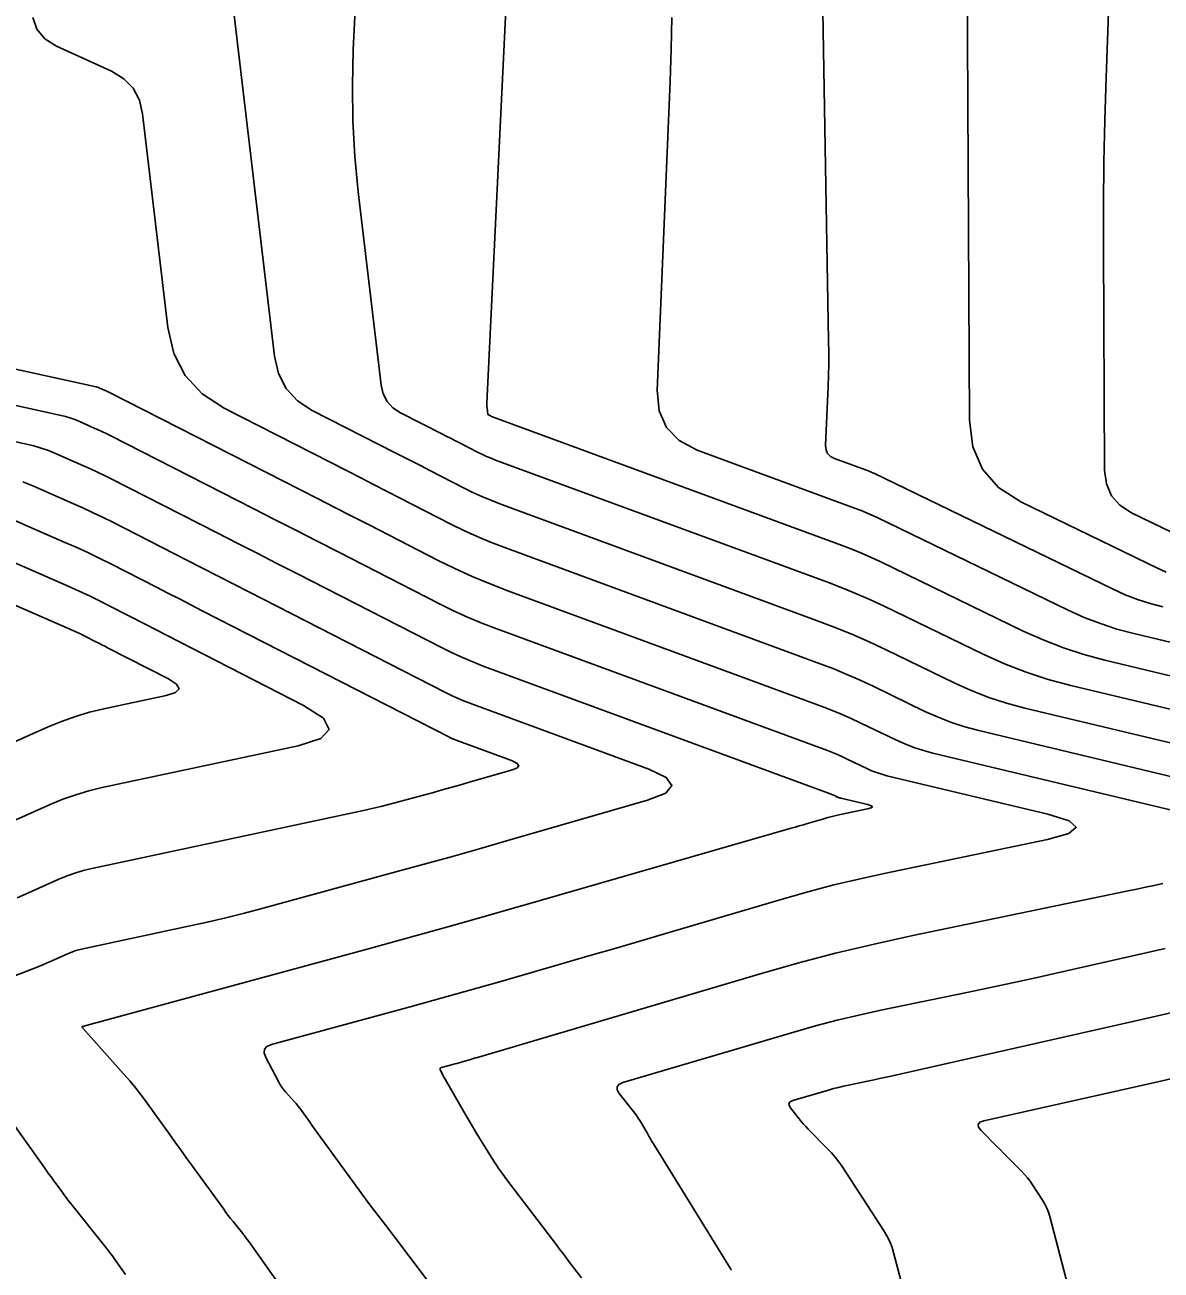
# Model space of a CAD drawing. Extents: x 1354696 to 1366163, y 660729 to 670380.
# Drawn here: x 1361914.18 to 1361958.47, y 664869.33 to 664917.89 of the extents above; entities that cross this region are included whole.
import ezdxf

# ---------------------------------------------------------------- set-up
doc = ezdxf.new("R2010")
doc.units = 0
doc.layers.add('R_Contours', color=7, linetype='Continuous')

msp = doc.modelspace()

# ---------------------------------------------------------------- linework, layer by layer
at = {"layer": 'R_Contours'}
for points in [[(1361958.675, 664896.553), (1361958.358, 664896.696), (1361953.012, 664899.288), (1361952.14, 664899.849), (1361951.516, 664900.565), (1361951.139, 664901.438), (1361951.009, 664902.467), (1361950.891, 664924.822), (1361950.891, 664925.141), (1361950.895, 664925.461), (1361950.901, 664925.78), (1361950.911, 664926.1), (1361950.958, 664927.378), (1361950.964, 664927.697), (1361950.959, 664928.016), (1361950.943, 664928.335), (1361950.915, 664928.653), (1361950.247, 664935.148), (1361950.124, 664936.336), (1361950.001, 664937.524), (1361949.878, 664938.713), (1361949.755, 664939.901), (1361946.117, 664974.933)], [(1361960.11, 664897.511), (1361957.318, 664898.864), (1361956.863, 664899.157), (1361956.537, 664899.531), (1361956.34, 664899.987), (1361956.272, 664900.524), (1361956.226, 664909.24), (1361956.226, 664910.885), (1361956.243, 664912.53), (1361956.277, 664914.174), (1361956.329, 664915.819), (1361956.636, 664924.256), (1361956.673, 664926.209), (1361956.642, 664928.159), (1361956.544, 664930.108), (1361956.377, 664932.054), (1361952.69, 664967.868)], [(1361933.306, 664926.287), (1361932.192, 664903.143), (1361932.191, 664903.097), (1361932.192, 664903.052), (1361932.194, 664903.007), (1361932.199, 664902.962), (1361932.228, 664902.716), (1361932.23, 664902.705), (1361932.235, 664902.695), (1361932.242, 664902.687), (1361932.252, 664902.681), (1361932.328, 664902.642), (1361932.35, 664902.631), (1361932.356, 664902.628), (1361932.362, 664902.626), (1361932.367, 664902.623), (1361932.373, 664902.621), (1361946.039, 664897.588), (1361946.421, 664897.442), (1361946.799, 664897.287), (1361947.173, 664897.122), (1361947.543, 664896.948), (1361953.103, 664894.253), (1361953.875, 664893.904), (1361954.663, 664893.598), (1361955.467, 664893.336), (1361956.286, 664893.116), (1361959.807, 664892.275)], [(1361927.366, 664924.797), (1361926.986, 664916.916), (1361926.948, 664915.53), (1361926.968, 664914.145), (1361927.045, 664912.762), (1361927.179, 664911.382), (1361928.071, 664903.841), (1361928.151, 664903.497), (1361928.302, 664903.204), (1361928.525, 664902.96), (1361928.82, 664902.767), (1361930.46, 664901.93), (1361930.632, 664901.843), (1361930.803, 664901.755), (1361930.974, 664901.667), (1361931.145, 664901.58), (1361931.83, 664901.229), (1361932.002, 664901.144), (1361932.177, 664901.064), (1361932.354, 664900.989), (1361932.533, 664900.92), (1361945.513, 664896.14), (1361946.063, 664895.93), (1361946.606, 664895.707), (1361947.144, 664895.47), (1361947.677, 664895.22), (1361951.54, 664893.347), (1361952.369, 664892.972), (1361953.214, 664892.644), (1361954.076, 664892.363), (1361954.955, 664892.128), (1361959.972, 664890.929)], [(1361960.138, 664889.583), (1361953.162, 664891.249), (1361952.453, 664891.439), (1361951.757, 664891.666), (1361951.074, 664891.931), (1361950.405, 664892.234), (1361947.754, 664893.519), (1361947.088, 664893.831), (1361946.415, 664894.128), (1361945.734, 664894.407), (1361945.047, 664894.67), (1361932.694, 664899.22), (1361932.341, 664899.356), (1361931.993, 664899.502), (1361931.649, 664899.659), (1361931.31, 664899.826), (1361929.963, 664900.517), (1361929.626, 664900.689), (1361929.289, 664900.862), (1361928.952, 664901.034), (1361928.615, 664901.206), (1361925.387, 664902.852), (1361924.808, 664903.233), (1361924.369, 664903.712), (1361924.072, 664904.29), (1361923.915, 664904.966), (1361921.612, 664924.432)], [(1361945.229, 664922.218), (1361945.513, 664905.571), (1361945.518, 664905.125), (1361945.516, 664904.679), (1361945.507, 664904.233), (1361945.492, 664903.788), (1361945.397, 664901.493), (1361945.412, 664901.319), (1361945.474, 664901.176), (1361945.583, 664901.064), (1361945.738, 664900.982), (1361947.09, 664900.484), (1361947.137, 664900.466), (1361947.184, 664900.447), (1361947.23, 664900.427), (1361947.275, 664900.406), (1361956.606, 664895.882), (1361957.075, 664895.67), (1361957.554, 664895.484), (1361958.042, 664895.325), (1361958.539, 664895.192)], [(1361960.304, 664888.236), (1361951.37, 664890.37), (1361950.829, 664890.515), (1361950.299, 664890.688), (1361949.779, 664890.89), (1361949.269, 664891.12), (1361947.249, 664892.099), (1361946.742, 664892.338), (1361946.229, 664892.564), (1361945.711, 664892.777), (1361945.187, 664892.977), (1361932.854, 664897.519), (1361932.327, 664897.722), (1361931.808, 664897.94), (1361931.295, 664898.174), (1361930.79, 664898.424), (1361928.78, 664899.454), (1361928.278, 664899.712), (1361927.776, 664899.969), (1361927.273, 664900.226), (1361926.77, 664900.482), (1361921.955, 664902.938), (1361921.09, 664903.506), (1361920.436, 664904.221), (1361919.992, 664905.082), (1361919.759, 664906.09), (1361918.774, 664914.417), (1361918.646, 664914.96), (1361918.402, 664915.418), (1361918.041, 664915.791), (1361917.563, 664916.079), (1361915.418, 664917.06), (1361914.959, 664917.348), (1361914.653, 664917.721), (1361914.5, 664918.178)], [(1361939.399, 664918.184), (1361939.375, 664916.938), (1361939.333, 664915.692), (1361938.835, 664903.642), (1361938.905, 664902.846), (1361939.188, 664902.193), (1361939.683, 664901.681), (1361940.39, 664901.31), (1361946.565, 664899.036), (1361946.779, 664898.954), (1361946.991, 664898.867), (1361947.201, 664898.775), (1361947.409, 664898.677), (1361954.855, 664895.067), (1361955.475, 664894.787), (1361956.109, 664894.541), (1361956.754, 664894.33), (1361957.413, 664894.154), (1361960.07, 664893.519)], [(1361908.473, 664905.64), (1361916.957, 664903.77), (1361917.003, 664903.759), (1361917.048, 664903.745), (1361917.092, 664903.73), (1361917.135, 664903.712), (1361917.307, 664903.637), (1361917.35, 664903.618), (1361917.393, 664903.598), (1361917.435, 664903.578), (1361917.477, 664903.557), (1361924.925, 664899.758), (1361925.593, 664899.417), (1361926.262, 664899.075), (1361926.93, 664898.734), (1361927.598, 664898.391), (1361930.27, 664897.022), (1361930.942, 664896.69), (1361931.624, 664896.378), (1361932.314, 664896.088), (1361933.014, 664895.818), (1361945.327, 664891.283), (1361945.687, 664891.146), (1361946.043, 664890.999), (1361946.396, 664890.844), (1361946.745, 664890.68), (1361948.133, 664890.007), (1361948.484, 664889.849), (1361948.841, 664889.71), (1361949.206, 664889.591), (1361949.578, 664889.492), (1361960.47, 664886.89)], [(1361908.713, 664904.176), (1361915.601, 664902.657), (1361915.768, 664902.616), (1361915.933, 664902.567), (1361916.095, 664902.51), (1361916.255, 664902.445), (1361916.888, 664902.169), (1361917.046, 664902.098), (1361917.203, 664902.026), (1361917.358, 664901.951), (1361917.513, 664901.874), (1361923.08, 664899.034), (1361923.914, 664898.609), (1361924.748, 664898.182), (1361925.582, 664897.756), (1361926.415, 664897.329), (1361930.316, 664895.329), (1361930.87, 664895.055), (1361931.431, 664894.799), (1361932, 664894.56), (1361932.577, 664894.337), (1361945.467, 664889.59), (1361945.663, 664889.515), (1361945.858, 664889.435), (1361946.05, 664889.351), (1361946.24, 664889.261), (1361946.997, 664888.894), (1361947.189, 664888.808), (1361947.384, 664888.732), (1361947.583, 664888.667), (1361947.785, 664888.613), (1361954.054, 664887.115), (1361954.888, 664886.854), (1361955.163, 664886.6), (1361954.88, 664886.356), (1361954.039, 664886.119), (1361947.672, 664884.798), (1361946.693, 664884.584), (1361945.719, 664884.351), (1361944.75, 664884.097), (1361943.787, 664883.823), (1361939.778, 664882.638), (1361938.898, 664882.378), (1361938.018, 664882.12), (1361937.137, 664881.864), (1361936.256, 664881.609), (1361932.73, 664880.592), (1361931.848, 664880.339), (1361930.966, 664880.09), (1361930.082, 664879.844), (1361929.197, 664879.602), (1361923.793, 664878.13), (1361923.621, 664878.056), (1361923.528, 664877.948), (1361923.512, 664877.805), (1361923.574, 664877.629), (1361924.067, 664876.687), (1361924.126, 664876.581), (1361924.192, 664876.479), (1361924.265, 664876.381), (1361924.343, 664876.288), (1361924.678, 664875.913), (1361924.754, 664875.826), (1361924.827, 664875.737), (1361924.898, 664875.646), (1361924.966, 664875.554), (1361925.235, 664875.178), (1361925.302, 664875.085), (1361925.37, 664874.991), (1361925.437, 664874.897), (1361925.505, 664874.804), (1361927.068, 664872.646), (1361927.208, 664872.454), (1361927.349, 664872.263), (1361927.491, 664872.073), (1361927.634, 664871.883), (1361928.21, 664871.128), (1361928.353, 664870.939), (1361928.497, 664870.75), (1361928.64, 664870.561), (1361928.784, 664870.371), (1361930.282, 664868.391)], [(1361908.952, 664902.711), (1361914.245, 664901.544), (1361914.534, 664901.473), (1361914.818, 664901.388), (1361915.099, 664901.289), (1361915.375, 664901.177), (1361916.469, 664900.7), (1361916.742, 664900.579), (1361917.012, 664900.454), (1361917.281, 664900.324), (1361917.548, 664900.191), (1361921.68, 664898.083), (1361922.457, 664897.686), (1361923.235, 664897.289), (1361924.011, 664896.892), (1361924.788, 664896.494), (1361930.446, 664893.593), (1361930.839, 664893.399), (1361931.238, 664893.217), (1361931.642, 664893.047), (1361932.051, 664892.889), (1361945.607, 664887.897), (1361945.64, 664887.884), (1361945.672, 664887.871), (1361945.704, 664887.857), (1361945.736, 664887.842), (1361945.862, 664887.781), (1361945.894, 664887.767), (1361945.926, 664887.754), (1361945.959, 664887.743), (1361945.993, 664887.734), (1361947.036, 664887.485), (1361947.175, 664887.442), (1361947.221, 664887.399), (1361947.174, 664887.359), (1361947.034, 664887.319), (1361945.974, 664887.099), (1361945.811, 664887.064), (1361945.649, 664887.025), (1361945.488, 664886.983), (1361945.327, 664886.937), (1361944.688, 664886.748), (1361944.528, 664886.701), (1361944.367, 664886.654), (1361944.207, 664886.607), (1361944.047, 664886.561), (1361934.273, 664883.742), (1361932.59, 664883.26), (1361930.905, 664882.784), (1361929.218, 664882.314), (1361927.53, 664881.851), (1361916.424, 664878.828), (1361916.419, 664878.825), (1361916.416, 664878.822), (1361916.415, 664878.817), (1361916.417, 664878.812), (1361916.43, 664878.787), (1361916.433, 664878.781), (1361916.437, 664878.775), (1361916.441, 664878.77), (1361916.446, 664878.764), (1361918.031, 664876.991), (1361918.274, 664876.712), (1361918.508, 664876.427), (1361918.735, 664876.136), (1361918.955, 664875.839), (1361919.816, 664874.637), (1361920.031, 664874.337), (1361920.247, 664874.037), (1361920.463, 664873.737), (1361920.68, 664873.437), (1361921.934, 664871.706), (1361922.023, 664871.585), (1361922.113, 664871.464), (1361922.205, 664871.345), (1361922.299, 664871.226), (1361922.675, 664870.755), (1361922.768, 664870.636), (1361922.86, 664870.516), (1361922.949, 664870.395), (1361923.037, 664870.272), (1361924.443, 664868.279)], [(1361910.829, 664879.663), (1361914.563, 664881.112), (1361914.726, 664881.176), (1361914.888, 664881.242), (1361915.05, 664881.31), (1361915.21, 664881.381), (1361915.851, 664881.665), (1361916.012, 664881.732), (1361916.176, 664881.79), (1361916.344, 664881.839), (1361916.514, 664881.88), (1361920.561, 664882.744), (1361921.292, 664882.905), (1361922.02, 664883.076), (1361922.745, 664883.258), (1361923.469, 664883.449), (1361928.644, 664884.858), (1361929.746, 664885.161), (1361930.848, 664885.467), (1361931.948, 664885.778), (1361933.047, 664886.093), (1361938.456, 664887.653), (1361939.164, 664887.933), (1361939.408, 664888.229), (1361939.186, 664888.543), (1361938.5, 664888.873), (1361931.525, 664891.441), (1361931.283, 664891.535), (1361931.045, 664891.635), (1361930.809, 664891.743), (1361930.577, 664891.857), (1361922.943, 664895.771), (1361922.332, 664896.084), (1361921.721, 664896.397), (1361921.109, 664896.709), (1361920.498, 664897.021), (1361917.583, 664898.508), (1361917.204, 664898.697), (1361916.822, 664898.881), (1361916.437, 664899.06), (1361916.05, 664899.232), (1361914.494, 664899.91), (1361914.102, 664900.069)], [(1361913.614, 664898.642), (1361915.721, 664897.724), (1361916.178, 664897.521), (1361916.633, 664897.311), (1361917.083, 664897.093), (1361917.531, 664896.869), (1361919.315, 664895.959), (1361919.762, 664895.732), (1361920.207, 664895.504), (1361920.653, 664895.276), (1361921.099, 664895.047), (1361930.707, 664890.122), (1361930.779, 664890.086), (1361930.851, 664890.053), (1361930.925, 664890.022), (1361931, 664889.993), (1361933.152, 664889.2), (1361933.364, 664889.098), (1361933.433, 664889.002), (1361933.357, 664888.91), (1361933.139, 664888.824), (1361931.469, 664888.342), (1361931.13, 664888.245), (1361930.79, 664888.149), (1361930.45, 664888.055), (1361930.11, 664887.961), (1361928.748, 664887.591), (1361928.407, 664887.5), (1361928.065, 664887.415), (1361927.722, 664887.334), (1361927.377, 664887.258), (1361916.857, 664885.013), (1361916.511, 664884.93), (1361916.171, 664884.829), (1361915.837, 664884.711), (1361915.509, 664884.575), (1361914.206, 664883.997), (1361913.88, 664883.854)], [(1361913.202, 664886.613), (1361915.167, 664887.486), (1361915.662, 664887.691), (1361916.167, 664887.869), (1361916.679, 664888.021), (1361917.201, 664888.146), (1361924.834, 664889.775), (1361925.719, 664890.06), (1361926.049, 664890.418), (1361925.824, 664890.85), (1361925.043, 664891.356), (1361919.254, 664894.324), (1361918.974, 664894.468), (1361918.694, 664894.611), (1361918.414, 664894.754), (1361918.133, 664894.897), (1361917.011, 664895.469), (1361916.73, 664895.61), (1361916.446, 664895.747), (1361916.161, 664895.879), (1361915.873, 664896.007), (1361912.292, 664897.568)], [(1361910.934, 664896.508), (1361916.025, 664894.29), (1361916.143, 664894.237), (1361916.26, 664894.183), (1361916.376, 664894.127), (1361916.491, 664894.07), (1361916.951, 664893.835), (1361917.066, 664893.777), (1361917.18, 664893.718), (1361917.295, 664893.659), (1361917.41, 664893.601), (1361919.78, 664892.386), (1361920.099, 664892.178), (1361920.192, 664892.002), (1361920.057, 664891.855), (1361919.694, 664891.738), (1361917.265, 664891.22), (1361916.707, 664891.086), (1361916.157, 664890.923), (1361915.617, 664890.731), (1361915.085, 664890.512), (1361912.198, 664889.229)], [(1361958.545, 664884.412), (1361958.206, 664884.336), (1361957.867, 664884.262), (1361957.527, 664884.19), (1361957.187, 664884.118), (1361948.795, 664882.377), (1361947.287, 664882.048), (1361945.787, 664881.688), (1361944.294, 664881.297), (1361942.809, 664880.875), (1361931.83, 664877.629), (1361931.75, 664877.605), (1361931.669, 664877.582), (1361931.589, 664877.558), (1361931.509, 664877.535), (1361931.187, 664877.442), (1361931.107, 664877.419), (1361931.026, 664877.396), (1361930.946, 664877.374), (1361930.865, 664877.352), (1361930.427, 664877.233), (1361930.389, 664877.216), (1361930.368, 664877.192), (1361930.365, 664877.16), (1361930.379, 664877.121), (1361930.469, 664876.948), (1361930.492, 664876.905), (1361930.515, 664876.862), (1361930.538, 664876.82), (1361930.562, 664876.777), (1361931.279, 664875.526), (1361931.407, 664875.304), (1361931.537, 664875.083), (1361931.669, 664874.863), (1361931.803, 664874.645), (1361932.368, 664873.729), (1361932.51, 664873.505), (1361932.657, 664873.285), (1361932.81, 664873.069), (1361932.968, 664872.856), (1361934.903, 664870.315), (1361935.025, 664870.155), (1361935.147, 664869.994), (1361935.268, 664869.833), (1361935.39, 664869.673), (1361935.877, 664869.029)], [(1361941.725, 664869.333), (1361941.715, 664869.347), (1361941.705, 664869.361), (1361941.696, 664869.376), (1361938.687, 664874.254), (1361938.626, 664874.354), (1361938.565, 664874.454), (1361938.506, 664874.555), (1361938.447, 664874.657), (1361938.214, 664875.064), (1361938.154, 664875.164), (1361938.091, 664875.262), (1361938.024, 664875.358), (1361937.953, 664875.451), (1361937.355, 664876.214), (1361937.271, 664876.359), (1361937.266, 664876.479), (1361937.34, 664876.574), (1361937.492, 664876.644), (1361944.157, 664878.614), (1361944.997, 664878.853), (1361945.842, 664879.074), (1361946.691, 664879.278), (1361947.545, 664879.464), (1361950.968, 664880.175), (1361951.823, 664880.354), (1361952.678, 664880.537), (1361953.531, 664880.723), (1361954.384, 664880.913), (1361958.637, 664881.87)], [(1361948.331, 664868.939), (1361948.061, 664869.972), (1361947.987, 664870.215), (1361947.894, 664870.449), (1361947.783, 664870.675), (1361947.653, 664870.893), (1361946.037, 664873.373), (1361945.91, 664873.558), (1361945.774, 664873.735), (1361945.629, 664873.905), (1361945.475, 664874.067), (1361944.714, 664874.83), (1361944.621, 664874.927), (1361944.531, 664875.026), (1361944.443, 664875.128), (1361944.359, 664875.233), (1361944.027, 664875.656), (1361943.97, 664875.753), (1361943.967, 664875.833), (1361944.016, 664875.897), (1361944.119, 664875.944), (1361945.504, 664876.353), (1361945.7, 664876.409), (1361945.897, 664876.46), (1361946.095, 664876.508), (1361946.294, 664876.551), (1361947.092, 664876.717), (1361947.291, 664876.759), (1361947.491, 664876.801), (1361947.69, 664876.845), (1361947.888, 664876.889), (1361957.373, 664879.024), (1361959.018, 664879.404)], [(1361959.526, 664876.953), (1361958.343, 664876.68), (1361951.569, 664875.155), (1361951.413, 664875.098), (1361951.343, 664875.016), (1361951.358, 664874.909), (1361951.458, 664874.778), (1361952.075, 664874.154), (1361952.195, 664874.033), (1361952.315, 664873.912), (1361952.436, 664873.791), (1361952.556, 664873.67), (1361953.037, 664873.187), (1361953.154, 664873.064), (1361953.264, 664872.935), (1361953.368, 664872.8), (1361953.464, 664872.66), (1361953.856, 664872.059), (1361953.946, 664871.908), (1361954.023, 664871.752), (1361954.087, 664871.589), (1361954.138, 664871.422), (1361955.075, 664867.841)], [(1361918.102, 664869.161), (1361917.685, 664869.752), (1361917.58, 664869.899), (1361917.472, 664870.045), (1361917.363, 664870.188), (1361917.251, 664870.331), (1361915.965, 664871.942), (1361915.877, 664872.053), (1361915.79, 664872.165), (1361915.705, 664872.279), (1361915.622, 664872.393), (1361915.289, 664872.852), (1361915.206, 664872.967), (1361915.123, 664873.081), (1361915.041, 664873.196), (1361914.958, 664873.312), (1361912.788, 664876.34)]]:
    msp.add_lwpolyline(points, dxfattribs=at)

doc.saveas('drawing.dxf')
